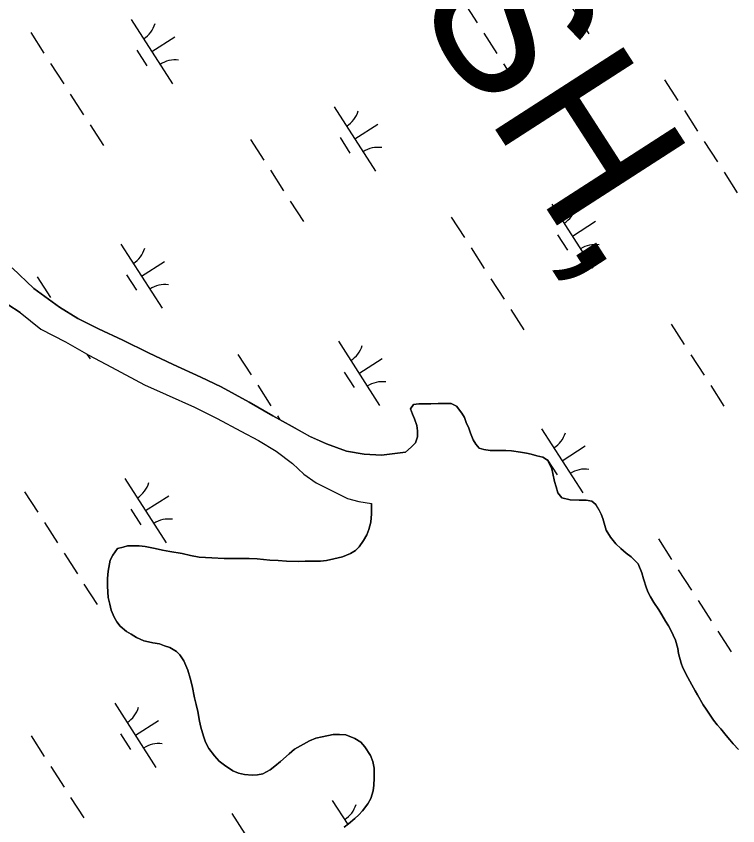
# Model space of a CAD drawing. Extents: x 3937982 to 3958556, y 219448 to 241894.
# Drawn here: x 3950301 to 3950774, y 234455 to 234986 of the extents above; entities that cross this region are included whole.
import ezdxf

# ---------------------------------------------------------------- set-up
doc = ezdxf.new("R2010")
doc.units = 0
for name, color, linetype in [('V-TOPO-GNAM-IDEN', 7, 'Continuous'), ('V-TOPO-SHOR', 7, 'Continuous'), ('V-WETL-SWMP', 7, 'Continuous')]:
    doc.layers.add(name, color=color, linetype=linetype)

msp = doc.modelspace()

# ---------------------------------------------------------------- linework, layer by layer
at = {"layer": 'V-TOPO-SHOR'}
for points in [[(3950298.738, 234821.397), (3950312.915, 234807.905), (3950329.686, 234795.64), (3950341.795, 234788.142), (3950355.3, 234781.459), (3950371.219, 234774), (3950388.15, 234765.751), (3950404.274, 234758.091), (3950422.409, 234749.652), (3950435.709, 234743.37), (3950454.063, 234733.327), (3950469.595, 234724.461), (3950482.303, 234717.369), (3950494.001, 234710.871), (3950504.88, 234705.968), (3950517.964, 234701.286), (3950529.618, 234699.199), (3950540.855, 234698.511), (3950556.52, 234700.514)], [(3950304.049, 234792.17), (3950295.976, 234797.302)], [(3950304.049, 234792.17), (3950317.596, 234781.277), (3950333.726, 234772.817), (3950349.058, 234764.149), (3950363.979, 234756.279), (3950385.557, 234744.665), (3950399.66, 234738.39), (3950418.194, 234730.155), (3950433.112, 234722.686), (3950448.64, 234714.219), (3950460.334, 234708.122), (3950471.835, 234701.219), (3950482.548, 234693.104), (3950490.04, 234686.162), (3950498.119, 234680.427), (3950518.679, 234670.208), (3950526.122, 234668.278), (3950534.297, 234666.931)], [(3950556.52, 234700.514), (3950560.411, 234703.742), (3950563.08, 234706.711), (3950564.511, 234710.65), (3950564.47, 234714.574), (3950563.944, 234718.002), (3950562.429, 234722.401), (3950561.169, 234725.577), (3950559.91, 234728.998), (3950561.845, 234731.715), (3950565.271, 234732.242), (3950569.687, 234732.287), (3950573.119, 234732.321), (3950578.024, 234732.371), (3950582.44, 234732.416), (3950586.607, 234732.459), (3950590.058, 234730.775), (3950593.54, 234726.153), (3950595.287, 234723.226), (3950596.3, 234720.048), (3950598.054, 234716.386), (3950599.315, 234712.966), (3950601.076, 234708.569), (3950602.819, 234705.89), (3950604.81, 234703.211), (3950608.009, 234702.263), (3950612.185, 234701.571), (3950617.09, 234701.62), (3950622.484, 234701.673), (3950626.166, 234701.466), (3950632.061, 234700.545)], [(3950632.061, 234700.545), (3950635.993, 234699.85), (3950638.944, 234699.144), (3950642.632, 234698.2), (3950646.567, 234697.26), (3950649.774, 234695.331), (3950652.528, 234689.717), (3950653.296, 234686.536), (3950654.331, 234681.396), (3950655.348, 234677.728), (3950656.368, 234673.812), (3950659.098, 234670.652), (3950664.509, 234669.237), (3950670.397, 234669.051), (3950675.056, 234669.098), (3950678.743, 234668.399), (3950681.464, 234666.22), (3950683.459, 234662.806), (3950684.962, 234659.88), (3950685.972, 234656.947), (3950688.258, 234649.365), (3950691.002, 234644.733), (3950694.48, 234640.354), (3950697.699, 234637.444), (3950701.164, 234634.29), (3950704.621, 234631.873), (3950709.084, 234627.257), (3950711.597, 234621.398), (3950712.617, 234617.484), (3950714.642, 234611.373), (3950715.652, 234608.44), (3950717.151, 234605.757), (3950719.398, 234601.856), (3950722.633, 234597.227), (3950724.63, 234593.815), (3950727.125, 234589.67), (3950729.117, 234586.748), (3950730.619, 234583.821), (3950733.629, 234577.229), (3950735.155, 234571.848), (3950735.681, 234568.42), (3950737.217, 234562.059), (3950738.473, 234559.128), (3950741.727, 234552.784), (3950744.227, 234547.903), (3950746.474, 234544.004), (3950747.973, 234541.321), (3950751.719, 234534.737), (3950753.71, 234532.058), (3950755.453, 234529.377), (3950758.445, 234524.749), (3950760.927, 234521.83), (3950763.407, 234519.157), (3950766.884, 234514.779), (3950769.121, 234511.858), (3950771.355, 234509.184), (3950774.827, 234505.538)], [(3950414.004, 234557.545), (3950411.243, 234563.648), (3950408.751, 234567.548), (3950406.52, 234569.733), (3950402.078, 234572.385), (3950398.634, 234573.577), (3950395.433, 234574.771), (3950391.011, 234575.461), (3950388.06, 234576.168), (3950385.111, 234576.872), (3950380.183, 234579.031), (3950376.726, 234581.204), (3950373.767, 234582.889), (3950369.56, 234586.526), (3950367.326, 234589.201), (3950365.577, 234592.371), (3950363.568, 234597.01), (3950362.792, 234600.928), (3950361.766, 234605.331), (3950361.2, 234612.683), (3950361.151, 234617.588), (3950361.591, 234622.5), (3950362.99, 234629.627), (3950364.672, 234633.077), (3950367.817, 234637.278), (3950371.485, 234638.296), (3950374.422, 234639.062), (3950378.592, 234639.105), (3950382.024, 234639.14), (3950385.952, 234638.689), (3950392.59, 234637.284), (3950397.259, 234636.35), (3950402.175, 234635.42), (3950410.283, 234634.032), (3950415.689, 234632.86), (3950421.344, 234631.691), (3950429.685, 234631.285), (3950437.783, 234630.878), (3950448.822, 234630.745), (3950454.216, 234630.798), (3950459.369, 234630.606), (3950467.719, 234629.711), (3950473.115, 234629.518), (3950478.516, 234629.084), (3950486.366, 234628.918), (3950490.779, 234628.963), (3950494.949, 234629.004), (3950500.835, 234629.065), (3950504.755, 234629.596), (3950509.65, 234630.626), (3950515.277, 234631.91), (3950520.649, 234634.171), (3950523.818, 234636.166), (3950526.249, 234638.398), (3950529.149, 234642.597), (3950531.317, 234646.297), (3950532.509, 234649.744), (3950533.931, 234654.663), (3950534.367, 234660.064), (3950534.332, 234663.498), (3950534.297, 234666.931)], [(3950516.344, 234454.594), (3950519.265, 234456.831), (3950523.4, 234460.306), (3950526.07, 234462.786), (3950528.499, 234465.264), (3950531.885, 234469.958), (3950533.812, 234473.411), (3950535.479, 234478.335), (3950535.929, 234482.263), (3950536.13, 234486.678), (3950536.063, 234493.301), (3950535.282, 234497.709), (3950533.771, 234501.616), (3950530.033, 234507.22), (3950527.303, 234510.38), (3950523.357, 234512.792), (3950517.444, 234515.186), (3950513.272, 234515.387), (3950509.105, 234515.346), (3950502.006, 234513.802), (3950497.847, 234513.024), (3950493.694, 234511.264), (3950487.84, 234508.016), (3950483.939, 234505.77), (3950480.289, 234502.79), (3950474.702, 234497.582), (3950471.055, 234494.602), (3950467.891, 234492.118), (3950463.01, 234489.615), (3950459.584, 234488.845), (3950456.152, 234488.808), (3950450.997, 234489.248), (3950447.065, 234489.943), (3950443.368, 234491.622), (3950437.937, 234495.245), (3950434.476, 234497.909), (3950431.498, 234501.313), (3950427.768, 234506.179), (3950425.52, 234510.326), (3950424.254, 234514.238), (3950422.476, 234520.106), (3950421.457, 234524.019), (3950420.41, 234530.387), (3950419.382, 234535.036), (3950418.356, 234539.441), (3950416.806, 234547.272), (3950415.526, 234552.411), (3950414.004, 234557.545)]]:
    msp.add_lwpolyline(points, dxfattribs=at)
at = {"layer": 'V-WETL-SWMP'}
for p, q in [((3950649.749, 235016.999), (3950676.812, 234974.956)), ((3950594.883, 234995.602), (3950603.543, 234982.149)), ((3950376.753, 234984.269), (3950403.815, 234942.225)), ((3950310.888, 234975.674), (3950319.548, 234962.22)), ((3950607.873, 234975.422), (3950616.533, 234961.968)), ((3950390.284, 234963.247), (3950405.42, 234972.989)), ((3950380.549, 234964.116), (3950387.044, 234954.026)), ((3950323.878, 234955.493), (3950332.538, 234942.039)), ((3950620.863, 234955.241), (3950629.523, 234941.787)), ((3950726.45, 234944.714), (3950735.11, 234931.261)), ((3950336.868, 234935.312), (3950345.528, 234921.858)), ((3950509.882, 234926.97), (3950536.944, 234884.927)), ((3950739.44, 234924.534), (3950748.1, 234911.08)), ((3950523.413, 234905.948), (3950538.549, 234915.691)), ((3950349.858, 234915.131), (3950358.518, 234901.678)), ((3950455.016, 234905.573), (3950463.676, 234892.119)), ((3950513.678, 234906.818), (3950520.173, 234896.727)), ((3950752.43, 234904.353), (3950761.09, 234890.899)), ((3950468.006, 234885.392), (3950476.666, 234871.938)), ((3950765.42, 234884.172), (3950774.08, 234870.718)), ((3950480.996, 234865.211), (3950489.656, 234851.758)), ((3950652.448, 234863.28), (3950679.51, 234821.237)), ((3950586.583, 234854.685), (3950595.243, 234841.231)), ((3950665.979, 234842.258), (3950681.115, 234852.001)), ((3950656.244, 234843.127), (3950662.739, 234833.037)), ((3950370.015, 234836.94), (3950397.077, 234794.897)), ((3950599.573, 234834.504), (3950608.233, 234821.05)), ((3950383.546, 234815.919), (3950398.682, 234825.661)), ((3950312.914, 234807.904), (3950298.738, 234821.397)), ((3950315.149, 234815.543), (3950323.809, 234802.09)), ((3950373.811, 234816.788), (3950380.306, 234806.698)), ((3950612.563, 234814.323), (3950621.223, 234800.87)), ((3950329.685, 234795.64), (3950312.914, 234807.904)), ((3950295.975, 234797.302), (3950304.049, 234792.17)), ((3950341.795, 234788.142), (3950329.685, 234795.64)), ((3950625.553, 234794.143), (3950634.213, 234780.689)), ((3950304.049, 234792.17), (3950317.597, 234781.277)), ((3950355.3, 234781.46), (3950341.795, 234788.142)), ((3950730.711, 234784.584), (3950739.371, 234771.13)), ((3950317.597, 234781.277), (3950333.727, 234772.817)), ((3950371.22, 234774.001), (3950355.3, 234781.46)), ((3950333.727, 234772.817), (3950349.058, 234764.149)), ((3950388.15, 234765.75), (3950371.22, 234774.001)), ((3950512.581, 234773.25), (3950539.643, 234731.207)), ((3950347.757, 234764.885), (3950349.789, 234761.728)), ((3950349.058, 234764.149), (3950363.979, 234756.278)), ((3950404.273, 234758.092), (3950388.15, 234765.75)), ((3950446.716, 234764.655), (3950455.376, 234751.202)), ((3950526.112, 234752.229), (3950541.247, 234761.971)), ((3950743.701, 234764.403), (3950752.361, 234750.95)), ((3950363.979, 234756.278), (3950385.557, 234744.665)), ((3950422.408, 234749.652), (3950404.273, 234758.092)), ((3950516.377, 234753.098), (3950522.872, 234743.007)), ((3950435.709, 234743.37), (3950422.408, 234749.652)), ((3950385.557, 234744.665), (3950399.659, 234738.39)), ((3950454.062, 234733.328), (3950435.709, 234743.37)), ((3950459.706, 234744.475), (3950468.366, 234731.021)), ((3950756.691, 234744.223), (3950765.351, 234730.769)), ((3950399.659, 234738.39), (3950418.194, 234730.155)), ((3950418.194, 234730.155), (3950433.111, 234722.686)), ((3950469.595, 234724.461), (3950454.062, 234733.328)), ((3950561.844, 234731.716), (3950559.909, 234728.998)), ((3950565.272, 234732.241), (3950561.844, 234731.716)), ((3950569.687, 234732.286), (3950565.272, 234732.241)), ((3950573.12, 234732.321), (3950569.687, 234732.286)), ((3950578.025, 234732.371), (3950573.12, 234732.321)), ((3950582.439, 234732.416), (3950578.025, 234732.371)), ((3950586.608, 234732.458), (3950582.439, 234732.416)), ((3950590.059, 234730.776), (3950586.608, 234732.458)), ((3950593.54, 234726.152), (3950590.059, 234730.776)), ((3950482.302, 234717.37), (3950469.595, 234724.461)), ((3950559.909, 234728.998), (3950561.17, 234725.577)), ((3950561.17, 234725.577), (3950562.429, 234722.402)), ((3950595.286, 234723.226), (3950593.54, 234726.152)), ((3950433.111, 234722.686), (3950448.64, 234714.22)), ((3950472.696, 234724.294), (3950474.266, 234721.855)), ((3950562.429, 234722.402), (3950563.945, 234718.002)), ((3950596.3, 234720.048), (3950595.286, 234723.226)), ((3950598.054, 234716.387), (3950596.3, 234720.048)), ((3950448.64, 234714.22), (3950460.334, 234708.122)), ((3950494, 234710.871), (3950482.302, 234717.37)), ((3950563.945, 234718.002), (3950564.471, 234714.574)), ((3950564.471, 234714.574), (3950564.511, 234710.65)), ((3950599.315, 234712.966), (3950598.054, 234716.387)), ((3950645.71, 234715.952), (3950672.772, 234673.908)), ((3950504.88, 234705.967), (3950494, 234710.871)), ((3950564.511, 234710.65), (3950563.079, 234706.711)), ((3950601.076, 234708.569), (3950599.315, 234712.966)), ((3950602.82, 234705.889), (3950601.076, 234708.569)), ((3950460.334, 234708.122), (3950471.836, 234701.219)), ((3950517.964, 234701.287), (3950504.88, 234705.967)), ((3950560.411, 234703.741), (3950556.52, 234700.513)), ((3950563.079, 234706.711), (3950560.411, 234703.741)), ((3950604.81, 234703.211), (3950602.82, 234705.889)), ((3950608.008, 234702.263), (3950604.81, 234703.211)), ((3950659.241, 234694.93), (3950674.377, 234704.673)), ((3950471.836, 234701.219), (3950482.548, 234693.105)), ((3950529.617, 234699.2), (3950517.964, 234701.287)), ((3950540.855, 234698.512), (3950529.617, 234699.2)), ((3950556.52, 234700.513), (3950540.855, 234698.512)), ((3950612.185, 234701.57), (3950608.008, 234702.263)), ((3950617.089, 234701.619), (3950612.185, 234701.57)), ((3950622.485, 234701.674), (3950617.089, 234701.619)), ((3950626.166, 234701.466), (3950622.485, 234701.674)), ((3950632.061, 234700.545), (3950626.166, 234701.466)), ((3950635.993, 234699.85), (3950632.061, 234700.545)), ((3950638.943, 234699.144), (3950635.993, 234699.85)), ((3950642.632, 234698.2), (3950638.943, 234699.144)), ((3950646.566, 234697.259), (3950642.632, 234698.2)), ((3950482.548, 234693.105), (3950490.039, 234686.162)), ((3950649.774, 234695.33), (3950646.566, 234697.259)), ((3950649.506, 234695.799), (3950656.001, 234685.709)), ((3950652.529, 234689.716), (3950649.774, 234695.33)), ((3950653.297, 234686.536), (3950652.529, 234689.716)), ((3950372.714, 234683.221), (3950399.776, 234641.178)), ((3950490.039, 234686.162), (3950498.12, 234680.428)), ((3950654.33, 234681.396), (3950653.297, 234686.536)), ((3950498.12, 234680.428), (3950518.68, 234670.208)), ((3950655.348, 234677.727), (3950654.33, 234681.396)), ((3950656.369, 234673.813), (3950655.348, 234677.727)), ((3950306.849, 234674.626), (3950315.508, 234661.172)), ((3950386.245, 234662.199), (3950401.38, 234671.942)), ((3950659.099, 234670.653), (3950656.369, 234673.813)), ((3950518.68, 234670.208), (3950526.121, 234668.278)), ((3950526.121, 234668.278), (3950534.297, 234666.931)), ((3950534.297, 234666.931), (3950534.332, 234663.498)), ((3950664.51, 234669.236), (3950659.099, 234670.653)), ((3950670.398, 234669.051), (3950664.51, 234669.236)), ((3950675.057, 234669.098), (3950670.398, 234669.051)), ((3950678.743, 234668.4), (3950675.057, 234669.098)), ((3950681.464, 234666.22), (3950678.743, 234668.4)), ((3950683.46, 234662.806), (3950681.464, 234666.22)), ((3950376.51, 234663.068), (3950383.004, 234652.978)), ((3950534.332, 234663.498), (3950534.367, 234660.064)), ((3950684.962, 234659.879), (3950683.46, 234662.806)), ((3950534.367, 234660.064), (3950533.931, 234654.664)), ((3950685.973, 234656.946), (3950684.962, 234659.879)), ((3950688.257, 234649.366), (3950685.973, 234656.946)), ((3950319.838, 234654.445), (3950328.498, 234640.991)), ((3950533.931, 234654.664), (3950532.51, 234649.744)), ((3950531.318, 234646.298), (3950529.149, 234642.597)), ((3950532.51, 234649.744), (3950531.318, 234646.298)), ((3950691.002, 234644.733), (3950688.257, 234649.366)), ((3950694.48, 234640.354), (3950691.002, 234644.733)), ((3950529.149, 234642.597), (3950526.248, 234638.398)), ((3950697.698, 234637.444), (3950694.48, 234640.354)), ((3950722.411, 234643.667), (3950731.071, 234630.213)), ((3950332.828, 234634.264), (3950341.488, 234620.811)), ((3950367.818, 234637.278), (3950364.672, 234633.077)), ((3950371.486, 234638.296), (3950367.818, 234637.278)), ((3950374.422, 234639.062), (3950371.486, 234638.296)), ((3950378.591, 234639.104), (3950374.422, 234639.062)), ((3950382.024, 234639.139), (3950378.591, 234639.104)), ((3950385.953, 234638.689), (3950382.024, 234639.139)), ((3950392.59, 234637.285), (3950385.953, 234638.689)), ((3950397.259, 234636.351), (3950392.59, 234637.285)), ((3950402.174, 234635.42), (3950397.259, 234636.351)), ((3950410.282, 234634.031), (3950402.174, 234635.42)), ((3950520.65, 234634.172), (3950515.277, 234631.91)), ((3950523.818, 234636.166), (3950520.65, 234634.172)), ((3950526.248, 234638.398), (3950523.818, 234636.166)), ((3950701.164, 234634.29), (3950697.698, 234637.444)), ((3950704.622, 234631.873), (3950701.164, 234634.29)), ((3950362.99, 234629.626), (3950361.591, 234622.499)), ((3950364.672, 234633.077), (3950362.99, 234629.626)), ((3950415.69, 234632.86), (3950410.282, 234634.031)), ((3950421.343, 234631.691), (3950415.69, 234632.86)), ((3950429.686, 234631.285), (3950421.343, 234631.691)), ((3950437.784, 234630.877), (3950429.686, 234631.285)), ((3950448.822, 234630.744), (3950437.784, 234630.877)), ((3950454.217, 234630.799), (3950448.822, 234630.744)), ((3950459.37, 234630.606), (3950454.217, 234630.799)), ((3950467.718, 234629.71), (3950459.37, 234630.606)), ((3950473.116, 234629.519), (3950467.718, 234629.71)), ((3950478.516, 234629.083), (3950473.116, 234629.519)), ((3950486.366, 234628.918), (3950478.516, 234629.083)), ((3950490.78, 234628.963), (3950486.366, 234628.918)), ((3950494.95, 234629.005), (3950490.78, 234628.963)), ((3950500.835, 234629.065), (3950494.95, 234629.005)), ((3950504.754, 234629.596), (3950500.835, 234629.065)), ((3950509.649, 234630.626), (3950504.754, 234629.596)), ((3950515.277, 234631.91), (3950509.649, 234630.626)), ((3950709.084, 234627.258), (3950704.622, 234631.873)), ((3950711.596, 234621.397), (3950709.084, 234627.258)), ((3950735.401, 234623.486), (3950744.061, 234610.032)), ((3950361.591, 234622.499), (3950361.151, 234617.589)), ((3950712.617, 234617.484), (3950711.596, 234621.397)), ((3950345.818, 234614.084), (3950354.478, 234600.63)), ((3950361.151, 234617.589), (3950361.2, 234612.684)), ((3950714.642, 234611.372), (3950712.617, 234617.484)), ((3950361.2, 234612.684), (3950361.766, 234605.332)), ((3950715.652, 234608.44), (3950714.642, 234611.372)), ((3950717.151, 234605.757), (3950715.652, 234608.44)), ((3950361.766, 234605.332), (3950362.792, 234600.928)), ((3950719.398, 234601.855), (3950717.151, 234605.757)), ((3950748.391, 234603.305), (3950757.051, 234589.851)), ((3950362.792, 234600.928), (3950363.567, 234597.011)), ((3950363.567, 234597.011), (3950365.576, 234592.372)), ((3950722.634, 234597.228), (3950719.398, 234601.855)), ((3950724.631, 234593.815), (3950722.634, 234597.228)), ((3950365.576, 234592.372), (3950367.326, 234589.201)), ((3950727.125, 234589.671), (3950724.631, 234593.815)), ((3950367.326, 234589.201), (3950369.56, 234586.526)), ((3950369.56, 234586.526), (3950373.767, 234582.89)), ((3950729.117, 234586.748), (3950727.125, 234589.671)), ((3950730.619, 234583.82), (3950729.117, 234586.748)), ((3950373.767, 234582.89), (3950376.727, 234581.203)), ((3950376.727, 234581.203), (3950380.183, 234579.031)), ((3950733.629, 234577.228), (3950730.619, 234583.82)), ((3950761.381, 234583.124), (3950770.041, 234569.671)), ((3950380.183, 234579.031), (3950385.11, 234576.873)), ((3950385.11, 234576.873), (3950388.06, 234576.168)), ((3950388.06, 234576.168), (3950391.011, 234575.462)), ((3950735.155, 234571.848), (3950733.629, 234577.228)), ((3950391.011, 234575.462), (3950395.433, 234574.771)), ((3950395.433, 234574.771), (3950398.633, 234573.577)), ((3950398.633, 234573.577), (3950402.079, 234572.386)), ((3950402.079, 234572.386), (3950406.521, 234569.733)), ((3950735.681, 234568.42), (3950735.155, 234571.848)), ((3950406.521, 234569.733), (3950408.75, 234567.548)), ((3950408.75, 234567.548), (3950411.243, 234563.649)), ((3950737.217, 234562.058), (3950735.681, 234568.42)), ((3950411.243, 234563.649), (3950414.003, 234557.546)), ((3950738.473, 234559.128), (3950737.217, 234562.058)), ((3950414.003, 234557.546), (3950415.526, 234552.411)), ((3950741.726, 234552.784), (3950738.473, 234559.128)), ((3950415.526, 234552.411), (3950416.805, 234547.273)), ((3950744.228, 234547.904), (3950741.726, 234552.784)), ((3950416.805, 234547.273), (3950418.356, 234539.44)), ((3950746.475, 234544.003), (3950744.228, 234547.904)), ((3950747.974, 234541.32), (3950746.475, 234544.003)), ((3950418.356, 234539.44), (3950419.382, 234535.036)), ((3950751.72, 234534.736), (3950747.974, 234541.32)), ((3950365.976, 234535.893), (3950393.038, 234493.849)), ((3950419.382, 234535.036), (3950420.41, 234530.386)), ((3950753.709, 234532.058), (3950751.72, 234534.736)), ((3950420.41, 234530.386), (3950421.456, 234524.02)), ((3950755.453, 234529.378), (3950753.709, 234532.058)), ((3950758.444, 234524.748), (3950755.453, 234529.378)), ((3950379.507, 234514.871), (3950394.642, 234524.613)), ((3950421.456, 234524.02), (3950422.477, 234520.106)), ((3950760.926, 234521.831), (3950758.444, 234524.748)), ((3950422.477, 234520.106), (3950424.254, 234514.238)), ((3950763.406, 234519.158), (3950760.926, 234521.831)), ((3950766.884, 234514.778), (3950763.406, 234519.158)), ((3950311.109, 234514.496), (3950319.769, 234501.042)), ((3950369.771, 234515.74), (3950376.266, 234505.65)), ((3950424.254, 234514.238), (3950425.52, 234510.327)), ((3950493.694, 234511.265), (3950497.846, 234513.024)), ((3950497.846, 234513.024), (3950502.007, 234513.802)), ((3950502.007, 234513.802), (3950509.104, 234515.346)), ((3950509.104, 234515.346), (3950513.273, 234515.388)), ((3950513.273, 234515.388), (3950517.445, 234515.186)), ((3950517.445, 234515.186), (3950523.356, 234512.793)), ((3950523.356, 234512.793), (3950527.304, 234510.38)), ((3950769.121, 234511.858), (3950766.884, 234514.778)), ((3950425.52, 234510.327), (3950427.769, 234506.18)), ((3950483.939, 234505.77), (3950487.841, 234508.017)), ((3950487.841, 234508.017), (3950493.694, 234511.265)), ((3950527.304, 234510.38), (3950530.034, 234507.22)), ((3950530.034, 234507.22), (3950533.77, 234501.617)), ((3950771.356, 234509.183), (3950769.121, 234511.858)), ((3950774.827, 234505.539), (3950771.356, 234509.183)), ((3950427.769, 234506.18), (3950431.498, 234501.313)), ((3950431.498, 234501.313), (3950434.475, 234497.909)), ((3950474.702, 234497.582), (3950480.29, 234502.79)), ((3950480.29, 234502.79), (3950483.939, 234505.77)), ((3950533.77, 234501.617), (3950535.282, 234497.708)), ((3950434.475, 234497.909), (3950437.936, 234495.246)), ((3950471.054, 234494.602), (3950474.702, 234497.582)), ((3950535.282, 234497.708), (3950536.062, 234493.301)), ((3950324.099, 234494.315), (3950332.759, 234480.861)), ((3950437.936, 234495.246), (3950443.369, 234491.623)), ((3950443.369, 234491.623), (3950447.065, 234489.943)), ((3950463.011, 234489.615), (3950467.89, 234492.117)), ((3950467.89, 234492.117), (3950471.054, 234494.602)), ((3950536.062, 234493.301), (3950536.13, 234486.679)), ((3950447.065, 234489.943), (3950450.996, 234489.248)), ((3950450.996, 234489.248), (3950456.151, 234488.809)), ((3950456.151, 234488.809), (3950459.585, 234488.844)), ((3950459.585, 234488.844), (3950463.011, 234489.615)), ((3950536.13, 234486.679), (3950535.929, 234482.263)), ((3950535.929, 234482.263), (3950535.479, 234478.334)), ((3950535.479, 234478.334), (3950533.812, 234473.411)), ((3950337.089, 234474.134), (3950345.749, 234460.68)), ((3950508.541, 234472.202), (3950518.709, 234456.406)), ((3950531.885, 234469.958), (3950528.499, 234465.264)), ((3950533.812, 234473.411), (3950531.885, 234469.958)), ((3950528.499, 234465.264), (3950526.071, 234462.786)), ((3950442.676, 234463.608), (3950451.336, 234450.154)), ((3950523.399, 234460.307), (3950519.264, 234456.831)), ((3950526.071, 234462.786), (3950523.399, 234460.307)), ((3950519.264, 234456.831), (3950516.344, 234454.594))]:
    msp.add_line(p, q, dxfattribs=at)
for centre, start, end in [((3950375.534, 234986.601), 301.99668, 343.54034), ((3950405.434, 234940.149), 81.99668, 123.54034), ((3950508.663, 234929.303), 301.99668, 343.54034), ((3950538.563, 234882.851), 81.99668, 123.54034), ((3950651.229, 234865.613), 301.99668, 343.54034), ((3950681.129, 234819.161), 81.99668, 123.54034), ((3950368.796, 234839.273), 301.99668, 343.54034), ((3950398.696, 234792.821), 81.99668, 123.54034), ((3950511.362, 234775.583), 301.99668, 343.54034), ((3950541.262, 234729.131), 81.99668, 123.54034), ((3950644.491, 234718.284), 301.99668, 343.54034), ((3950674.391, 234671.833), 81.99668, 123.54034), ((3950371.494, 234685.554), 301.99668, 343.54034), ((3950401.394, 234639.102), 81.99668, 123.54034), ((3950364.756, 234538.225), 301.99668, 343.54034), ((3950394.656, 234491.774), 81.99668, 123.54034), ((3950507.322, 234474.535), 301.99668, 343.54034)]:
    msp.add_arc(centre, 17.623, start, end, dxfattribs=at)

# ---------------------------------------------------------------- texts
at = {"layer": 'V-TOPO-GNAM-IDEN'}
msp.add_text('PARISH,', height=99.9998, rotation=302.81546, dxfattribs=at).set_placement((3950392.012, 235258.466))

doc.saveas('drawing.dxf')
